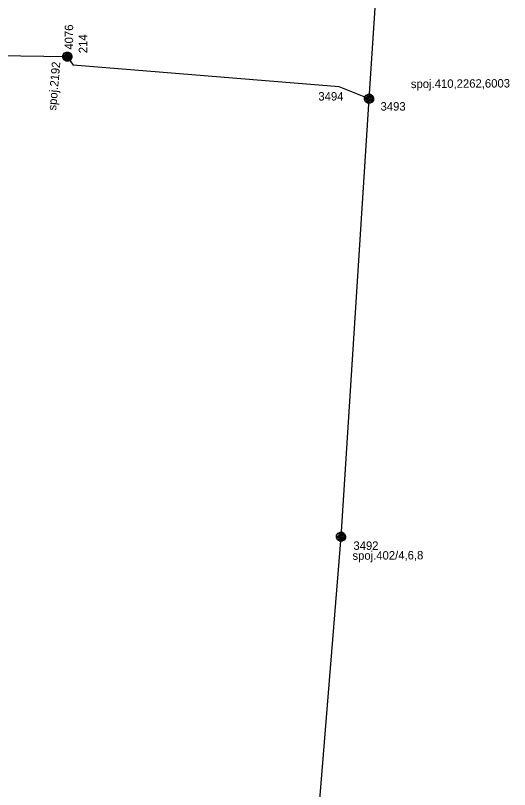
# Model space of a CAD drawing. Extents: x -535557 to -534097, y -1142175 to -1136716.
# Drawn here: x -534452.4 to -534408.5, y -1140672.6 to -1140603.8 of the extents above; entities that cross this region are included whole.
import ezdxf

# ---------------------------------------------------------------- set-up
doc = ezdxf.new("R2010")
doc.units = 0
doc.layers.add('Default', color=7, linetype='Continuous')
doc.layers.add('SS_SZDC', color=7, linetype='Continuous')

# ---------------------------------------------------------------- blocks, each defined once
blk = doc.blocks.new('POINT_DISPLAY')
at = {"layer": 'Default'}
blk.add_line((0, 0), (0, 0), dxfattribs=at)

msp = doc.modelspace()

# ---------------------------------------------------------------- linework, layer by layer
at = {"layer": 'SS_SZDC'}
for p, q in [((-534420.93, -1140611.2), (-534416.34, -1140541.79)), ((-534448.15, -1140607.362), (-534448.051, -1140607.161)), ((-534448.051, -1140607.161), (-534447.852, -1140607.06)), ((-534447.951, -1140607.211), (-534447.852, -1140607.11)), ((-534447.948, -1140607.761), (-534447.951, -1140607.211)), ((-534447.852, -1140607.06), (-534447.652, -1140607.059)), ((-534447.852, -1140607.11), (-534447.847, -1140607.81)), ((-534447.747, -1140607.809), (-534447.752, -1140607.11)), ((-534447.652, -1140607.059), (-534447.451, -1140607.158)), ((-534447.647, -1140607.809), (-534447.652, -1140607.109)), ((-534447.652, -1140607.109), (-534447.551, -1140607.208)), ((-534447.551, -1140607.208), (-534447.548, -1140607.758)), ((-534447.451, -1140607.158), (-534447.35, -1140607.357)), ((-534458.18, -1140607.299), (-534447.75, -1140607.459)), ((-534448.149, -1140607.562), (-534448.15, -1140607.362)), ((-534448.048, -1140607.761), (-534448.149, -1140607.562)), ((-534448.05, -1140607.311), (-534448.049, -1140607.611)), ((-534448.049, -1140607.611), (-534447.948, -1140607.761)), ((-534447.847, -1140607.86), (-534448.048, -1140607.761)), ((-534447.847, -1140607.81), (-534447.647, -1140607.809)), ((-534447.647, -1140607.859), (-534447.847, -1140607.86)), ((-534447.75, -1140607.459), (-534447.239, -1140608.229)), ((-534447.448, -1140607.758), (-534447.647, -1140607.859)), ((-534447.548, -1140607.758), (-534447.449, -1140607.608)), ((-534447.449, -1140607.608), (-534447.45, -1140607.308)), ((-534447.349, -1140607.557), (-534447.448, -1140607.758)), ((-534447.35, -1140607.357), (-534447.349, -1140607.557)), ((-534423.59, -1140610.139), (-534447.239, -1140608.229)), ((-534420.93, -1140611.2), (-534423.59, -1140610.139)), ((-534423.42, -1140650.11), (-534420.93, -1140611.2)), ((-534421.334, -1140611.071), (-534421.202, -1140610.89)), ((-534421.331, -1140611.295), (-534421.334, -1140611.071)), ((-534421.239, -1140611.472), (-534421.331, -1140611.295)), ((-534420.665, -1140610.95), (-534421.286, -1140611.272)), ((-534421.286, -1140611.272), (-534421.243, -1140611.137)), ((-534421.243, -1140611.137), (-534420.755, -1140610.884)), ((-534420.619, -1140611.039), (-534421.24, -1140611.36)), ((-534421.202, -1140610.89), (-534421.025, -1140610.798)), ((-534420.934, -1140610.864), (-534421.201, -1140611.002)), ((-534421.194, -1140611.449), (-534420.573, -1140611.127)), ((-534420.571, -1140611.239), (-534421.06, -1140611.492)), ((-534421.025, -1140610.798), (-534420.801, -1140610.795)), ((-534420.755, -1140610.884), (-534420.934, -1140610.864)), ((-534420.801, -1140610.795), (-534420.62, -1140610.927)), ((-534420.573, -1140611.127), (-534420.665, -1140610.95)), ((-534420.658, -1140611.397), (-534420.571, -1140611.239)), ((-534420.525, -1140611.328), (-534420.657, -1140611.509)), ((-534420.62, -1140610.927), (-534420.528, -1140611.104)), ((-534420.528, -1140611.104), (-534420.525, -1140611.328)), ((-534421.058, -1140611.604), (-534421.239, -1140611.472)), ((-534421.06, -1140611.492), (-534421.194, -1140611.449)), ((-534420.834, -1140611.601), (-534421.058, -1140611.604)), ((-534420.925, -1140611.535), (-534420.658, -1140611.397)), ((-534420.657, -1140611.509), (-534420.834, -1140611.601)), ((-534423.824, -1140649.981), (-534423.692, -1140649.8)), ((-534423.733, -1140650.047), (-534423.245, -1140649.794)), ((-534423.692, -1140649.8), (-534423.515, -1140649.708)), ((-534423.424, -1140649.774), (-534423.691, -1140649.912)), ((-534423.515, -1140649.708), (-534423.291, -1140649.705)), ((-534423.245, -1140649.794), (-534423.424, -1140649.774)), ((-534423.291, -1140649.705), (-534423.11, -1140649.837)), ((-534423.11, -1140649.837), (-534423.018, -1140650.014)), ((-534427.689, -1140702.69), (-534423.42, -1140650.11)), ((-534423.821, -1140650.205), (-534423.824, -1140649.981)), ((-534423.729, -1140650.382), (-534423.821, -1140650.205)), ((-534423.155, -1140649.86), (-534423.776, -1140650.182)), ((-534423.776, -1140650.182), (-534423.733, -1140650.047)), ((-534423.109, -1140649.949), (-534423.73, -1140650.27)), ((-534423.548, -1140650.514), (-534423.729, -1140650.382)), ((-534423.684, -1140650.359), (-534423.063, -1140650.037)), ((-534423.55, -1140650.402), (-534423.684, -1140650.359)), ((-534423.061, -1140650.149), (-534423.55, -1140650.402)), ((-534423.324, -1140650.511), (-534423.548, -1140650.514)), ((-534423.415, -1140650.445), (-534423.148, -1140650.307)), ((-534423.147, -1140650.419), (-534423.324, -1140650.511)), ((-534423.063, -1140650.037), (-534423.155, -1140649.86)), ((-534423.148, -1140650.307), (-534423.061, -1140650.149)), ((-534423.015, -1140650.238), (-534423.147, -1140650.419)), ((-534423.018, -1140650.014), (-534423.015, -1140650.238))]:
    msp.add_line(p, q, dxfattribs=at)

# ---------------------------------------------------------------- block references
for p in [(-534447.75, -1140607.459), (-534447.239, -1140608.229), (-534423.59, -1140610.139), (-534420.93, -1140611.2), (-534423.42, -1140650.11)]:
    msp.add_blockref('POINT_DISPLAY', p, dxfattribs=at)

# ---------------------------------------------------------------- texts
for s, height, rotation, p in [('4076', 0.75, 90, (-534447.231, -1140606.845)), ('214', 0.75, 90, (-534445.983, -1140607.16)), ('spoj.2192', 0.75, 84.97563, (-534448.743, -1140612.275)), ('spoj.410,2262,6003', 0.74999, 0.37563, (-534417.218, -1140610.261)), ('spoj.402/4,6,8', 0.74999, 0.37563, (-534422.409, -1140652.157))]:
    msp.add_text(s, height=height, rotation=rotation, dxfattribs=at).set_placement(p)
for s, p in [('3494', (-534425.439, -1140611.363)), ('3493', (-534419.914, -1140612.258)), ('3492', (-534422.326, -1140651.271))]:
    msp.add_text(s, height=0.75, dxfattribs=at).set_placement(p)

doc.saveas('drawing.dxf')
